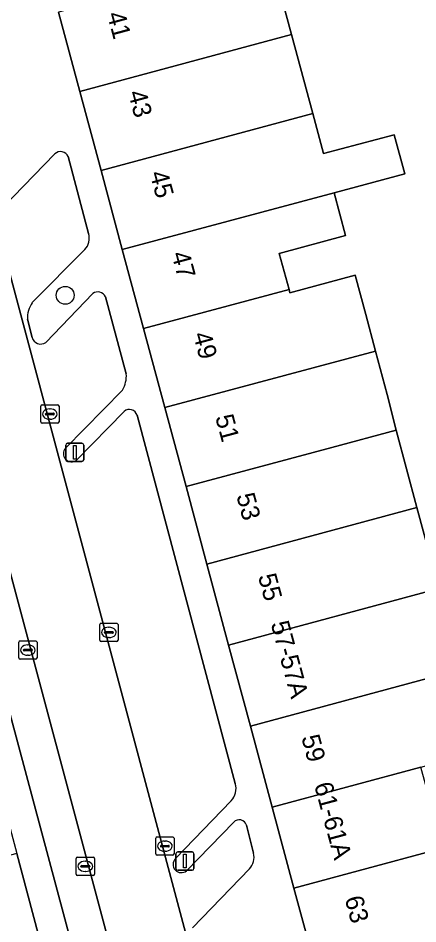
# Model space of a CAD drawing. Extents: x 162542 to 163147, y 380779 to 381521.
# Drawn here: x 162840.16 to 162861.99, y 380905.79 to 380955.25 of the extents above; entities that cross this region are included whole.
import ezdxf

# ---------------------------------------------------------------- set-up
doc = ezdxf.new("R2010")
doc.units = 0
for name, color, linetype in [('IMGEO_Boom', 7, 'Continuous'), ('IMGEO_Erf', 7, 'Continuous'), ('IMGEO_Kolk', 7, 'Continuous'), ('IMGEO_Lichtmast', 7, 'Continuous'), ('IMGEO_Pand', 7, 'Continuous'), ('IMGEO_Pand_nummerreeks', 7, 'Continuous'), ('IMGEO_Parkeervlak_open', 7, 'Continuous'), ('IMGEO_Rijbaan_lokaal_open', 7, 'Continuous'), ('IMGEO_Voetpad_open', 7, 'Continuous')]:
    doc.layers.add(name, color=color, linetype=linetype)

msp = doc.modelspace()

# ---------------------------------------------------------------- linework, layer by layer
at = {"layer": 'IMGEO_Boom'}
msp.add_circle((162842.731, 380940.11), 0.489, dxfattribs=at)
at = {"layer": 'IMGEO_Erf'}
msp.add_lwpolyline([(162853.93, 380958.674), (162855.093, 380954.347), (162856.253, 380950.03), (162856.84, 380947.847), (162860.7, 380948.881), (162861.273, 380946.748), (162857.414, 380945.714), (162858.043, 380943.376), (162854.424, 380942.402), (162854.955, 380940.428), (162855.003, 380940.25), (162858.568, 380941.209), (162859.147, 380939.057), (162859.682, 380937.066), (162860.321, 380934.692), (162860.805, 380932.74), (162861.942, 380928.518), (162863.134, 380924.097)], dxfattribs=at)
at = {"layer": 'IMGEO_Kolk'}
for p, q in [((162841.467, 380934.125), (162842.319, 380934.125)), ((162841.392, 380933.199), (162841.392, 380934.051)), ((162841.651, 380933.619), (162841.651, 380933.631)), ((162841.694, 380933.668), (162842.092, 380933.668)), ((162841.88, 380933.905), (162841.905, 380933.905)), ((162842.135, 380933.631), (162842.135, 380933.619)), ((162842.393, 380934.051), (162842.393, 380933.199)), ((162842.089, 380933.582), (162841.691, 380933.582)), ((162841.903, 380933.345), (162841.878, 380933.345)), ((162842.319, 380933.125), (162841.467, 380933.125)), ((162844.616, 380921.275), (162844.616, 380922.127)), ((162844.691, 380922.201), (162845.543, 380922.201)), ((162845.104, 380921.981), (162845.129, 380921.981)), ((162845.617, 380922.127), (162845.617, 380921.275)), ((162844.875, 380921.695), (162844.875, 380921.707)), ((162845.313, 380921.658), (162844.915, 380921.658)), ((162844.918, 380921.744), (162845.316, 380921.744)), ((162845.127, 380921.421), (162845.102, 380921.421)), ((162845.359, 380921.707), (162845.359, 380921.695)), ((162840.192, 380920.311), (162840.192, 380921.163)), ((162840.267, 380921.237), (162841.119, 380921.237)), ((162840.494, 380920.78), (162840.892, 380920.78)), ((162840.68, 380921.017), (162840.705, 380921.017)), ((162841.193, 380921.163), (162841.193, 380920.311)), ((162845.543, 380921.201), (162844.691, 380921.201)), ((162840.451, 380920.731), (162840.451, 380920.743)), ((162840.889, 380920.694), (162840.491, 380920.694)), ((162840.703, 380920.457), (162840.678, 380920.457)), ((162840.935, 380920.743), (162840.935, 380920.731)), ((162841.119, 380920.237), (162840.267, 380920.237)), ((162847.674, 380909.606), (162847.674, 380910.458)), ((162847.749, 380910.532), (162848.601, 380910.532)), ((162848.675, 380910.458), (162848.675, 380909.606)), ((162847.933, 380910.026), (162847.933, 380910.038)), ((162848.371, 380909.989), (162847.973, 380909.989)), ((162847.976, 380910.075), (162848.374, 380910.075)), ((162848.162, 380910.312), (162848.187, 380910.312)), ((162848.417, 380910.038), (162848.417, 380910.026)), ((162843.404, 380909.429), (162844.256, 380909.429)), ((162848.601, 380909.532), (162847.749, 380909.532)), ((162848.185, 380909.752), (162848.16, 380909.752)), ((162843.329, 380908.503), (162843.329, 380909.355)), ((162843.588, 380908.923), (162843.588, 380908.935)), ((162843.631, 380908.972), (162844.029, 380908.972)), ((162843.817, 380909.209), (162843.842, 380909.209)), ((162844.072, 380908.935), (162844.072, 380908.923)), ((162844.33, 380909.355), (162844.33, 380908.503)), ((162844.256, 380908.429), (162843.404, 380908.429)), ((162844.026, 380908.886), (162843.628, 380908.886)), ((162843.84, 380908.649), (162843.815, 380908.649))]:
    msp.add_line(p, q, dxfattribs=at)
for points in [[(162841.467, 380934.125), (162842.319, 380934.125)], [(162841.392, 380933.199), (162841.392, 380934.051)], [(162842.393, 380934.051), (162842.393, 380933.199)], [(162842.319, 380933.125), (162841.467, 380933.125)], [(162844.616, 380921.275), (162844.616, 380922.127)], [(162844.691, 380922.201), (162845.543, 380922.201)], [(162845.617, 380922.127), (162845.617, 380921.275)], [(162840.192, 380920.311), (162840.192, 380921.163)], [(162840.267, 380921.237), (162841.119, 380921.237)], [(162841.193, 380921.163), (162841.193, 380920.311)], [(162845.543, 380921.201), (162844.691, 380921.201)], [(162841.119, 380920.237), (162840.267, 380920.237)], [(162847.674, 380909.606), (162847.674, 380910.458)], [(162847.749, 380910.532), (162848.601, 380910.532)], [(162848.675, 380910.458), (162848.675, 380909.606)], [(162843.404, 380909.429), (162844.256, 380909.429)], [(162848.601, 380909.532), (162847.749, 380909.532)], [(162843.329, 380908.503), (162843.329, 380909.355)], [(162844.33, 380909.355), (162844.33, 380908.503)], [(162844.256, 380908.429), (162843.404, 380908.429)]]:
    msp.add_lwpolyline(points, dxfattribs=at)
for centre, radius, start, end in [((162841.469, 380934.049), 0.0765, 91.552, 178.448), ((162841.469, 380934.049), 0.0765, 91.552, 178.448), ((162842.317, 380934.049), 0.0765, 1.552, 88.448), ((162842.317, 380934.049), 0.0765, 1.552, 88.448), ((162841.691, 380933.628), 0.0403, 85.8775, 175.7526), ((162842.096, 380933.63), 0.0386, 1.7309, 96.639), ((162841.469, 380933.201), 0.0765, 181.552, 268.448), ((162841.469, 380933.201), 0.0765, 181.552, 268.448), ((162841.688, 380933.618), 0.0366, 178.938, 274.7102), ((162842.092, 380933.625), 0.043, 264.8664, 352.4533), ((162842.317, 380933.201), 0.0765, 271.552, 358.448), ((162842.317, 380933.201), 0.0765, 271.552, 358.448), ((162844.693, 380922.125), 0.0765, 91.552, 178.448), ((162844.693, 380922.125), 0.0765, 91.552, 178.448), ((162845.541, 380922.125), 0.0765, 1.552, 88.448), ((162845.541, 380922.125), 0.0765, 1.552, 88.448), ((162844.693, 380921.277), 0.0765, 181.552, 268.448), ((162844.693, 380921.277), 0.0765, 181.552, 268.448), ((162844.915, 380921.704), 0.0403, 85.8775, 175.7526), ((162844.912, 380921.694), 0.0366, 178.938, 274.7102), ((162845.316, 380921.701), 0.043, 264.8664, 352.4533), ((162845.32, 380921.706), 0.0386, 1.7309, 96.639), ((162845.541, 380921.277), 0.0765, 271.552, 358.448), ((162845.541, 380921.277), 0.0765, 271.552, 358.448), ((162840.269, 380921.161), 0.0765, 91.552, 178.448), ((162840.269, 380921.161), 0.0765, 91.552, 178.448), ((162840.491, 380920.74), 0.0403, 85.8775, 175.7526), ((162840.896, 380920.742), 0.0386, 1.7309, 96.639), ((162841.117, 380921.161), 0.0765, 1.552, 88.448), ((162841.117, 380921.161), 0.0765, 1.552, 88.448), ((162840.269, 380920.313), 0.0765, 181.552, 268.448), ((162840.269, 380920.313), 0.0765, 181.552, 268.448), ((162840.488, 380920.73), 0.0366, 178.938, 274.7102), ((162840.892, 380920.737), 0.043, 264.8664, 352.4533), ((162841.117, 380920.313), 0.0765, 271.552, 358.448), ((162841.117, 380920.313), 0.0765, 271.552, 358.448), ((162847.751, 380910.456), 0.0765, 91.552, 178.448), ((162847.751, 380910.456), 0.0765, 91.552, 178.448), ((162848.599, 380910.456), 0.0765, 1.552, 88.448), ((162848.599, 380910.456), 0.0765, 1.552, 88.448), ((162847.973, 380910.035), 0.0403, 85.8775, 175.7526), ((162847.97, 380910.025), 0.0366, 178.938, 274.7102), ((162848.374, 380910.032), 0.043, 264.8664, 352.4533), ((162848.378, 380910.037), 0.0386, 1.7309, 96.639), ((162843.406, 380909.353), 0.0765, 91.552, 178.448), ((162843.406, 380909.353), 0.0765, 91.552, 178.448), ((162844.254, 380909.353), 0.0765, 1.552, 88.448), ((162844.254, 380909.353), 0.0765, 1.552, 88.448), ((162847.751, 380909.608), 0.0765, 181.552, 268.448), ((162847.751, 380909.608), 0.0765, 181.552, 268.448), ((162848.599, 380909.608), 0.0765, 271.552, 358.448), ((162848.599, 380909.608), 0.0765, 271.552, 358.448), ((162843.628, 380908.932), 0.0403, 85.8775, 175.7526), ((162843.625, 380908.922), 0.0366, 178.938, 274.7102), ((162844.029, 380908.929), 0.043, 264.8664, 352.4533), ((162844.033, 380908.934), 0.0386, 1.7309, 96.639), ((162843.406, 380908.505), 0.0765, 181.552, 268.448), ((162843.406, 380908.505), 0.0765, 181.552, 268.448), ((162844.254, 380908.505), 0.0765, 271.552, 358.448), ((162844.254, 380908.505), 0.0765, 271.552, 358.448)]:
    msp.add_arc(centre, radius, start, end, dxfattribs=at)
for centre, major_axis, ratio, start_param, end_param in [((162841.879, 380933.625), (-0.387, 0.002), 0.722429, 4.712389, 7.853982), ((162841.904, 380933.625), (-0.39, 0.002), 0.717154, 1.570796, 4.712389), ((162845.103, 380921.701), (-0.387, 0.002), 0.722429, 4.712389, 7.853982), ((162845.128, 380921.701), (-0.39, 0.002), 0.717154, 1.570796, 4.712389), ((162840.679, 380920.737), (-0.387, 0.002), 0.722429, 4.712389, 7.853982), ((162840.704, 380920.737), (-0.39, 0.002), 0.717154, 1.570796, 4.712389), ((162848.161, 380910.032), (-0.387, 0.002), 0.722429, 4.712389, 7.853982), ((162848.186, 380910.032), (-0.39, 0.002), 0.717154, 1.570796, 4.712389), ((162843.816, 380908.929), (-0.387, 0.002), 0.722429, 4.712389, 7.853982), ((162843.841, 380908.929), (-0.39, 0.002), 0.717154, 1.570796, 4.712389)]:
    msp.add_ellipse(centre, major_axis=major_axis, ratio=ratio, start_param=start_param, end_param=end_param, dxfattribs=at)
at = {"layer": 'IMGEO_Lichtmast'}
for p, q in [((162842.757, 380931.135), (162842.757, 380931.935)), ((162842.757, 380931.935), (162842.757, 380931.135)), ((162842.857, 380932.035), (162843.647, 380932.035)), ((162843.647, 380932.035), (162842.857, 380932.035)), ((162843.747, 380931.935), (162843.747, 380931.135)), ((162843.747, 380931.135), (162843.747, 380931.935)), ((162843.647, 380931.035), (162842.857, 380931.035)), ((162842.857, 380931.035), (162843.647, 380931.035)), ((162848.774, 380908.815), (162848.774, 380909.615)), ((162848.774, 380909.615), (162848.774, 380908.815)), ((162848.874, 380909.715), (162849.664, 380909.715)), ((162849.664, 380909.715), (162848.874, 380909.715)), ((162849.764, 380909.615), (162849.764, 380908.815)), ((162849.764, 380908.815), (162849.764, 380909.615)), ((162849.664, 380908.715), (162848.874, 380908.715)), ((162848.874, 380908.715), (162849.664, 380908.715))]:
    msp.add_line(p, q, dxfattribs=at)
for points in [[(162843.177, 380931.91), (162843.327, 380931.91), (162843.327, 380931.16), (162843.177, 380931.16), (162843.177, 380931.91)], [(162849.194, 380909.59), (162849.344, 380909.59), (162849.344, 380908.84), (162849.194, 380908.84), (162849.194, 380909.59)]]:
    msp.add_lwpolyline(points, dxfattribs=at)
for centre, start, end in [((162842.857, 380931.935), 90, 180), ((162842.857, 380931.935), 90, 180), ((162843.647, 380931.935), 0, 90), ((162843.647, 380931.935), 360, 90), ((162842.857, 380931.135), 180, 270), ((162842.857, 380931.135), 180, 270), ((162843.647, 380931.135), 270, 0), ((162843.647, 380931.135), 270, 0), ((162848.874, 380909.615), 90, 180), ((162848.874, 380909.615), 90, 180), ((162849.664, 380909.615), 0, 90), ((162849.664, 380909.615), 360, 90), ((162848.874, 380908.815), 180, 270), ((162848.874, 380908.815), 180, 270), ((162849.664, 380908.815), 270, 0), ((162849.664, 380908.815), 270, 0)]:
    msp.add_arc(centre, 0.1, start, end, dxfattribs=at)
at = {"layer": 'IMGEO_Pand'}
for points in [[(162842.365, 380955.565), (162843.526, 380951.248), (162855.093, 380954.347), (162853.93, 380958.674)], [(162843.526, 380951.248), (162844.687, 380946.931), (162856.253, 380950.03), (162855.093, 380954.347)], [(162844.687, 380946.931), (162845.847, 380942.615), (162857.414, 380945.714), (162861.273, 380946.748), (162860.7, 380948.881), (162856.84, 380947.847), (162856.253, 380950.03)], [(162857.414, 380945.714), (162845.847, 380942.615), (162847.008, 380938.298), (162854.955, 380940.428), (162854.424, 380942.402), (162858.043, 380943.376)], [(162859.682, 380937.066), (162859.147, 380939.057), (162858.568, 380941.209), (162855.003, 380940.25), (162854.955, 380940.428), (162847.008, 380938.298), (162848.169, 380933.981)], [(162860.321, 380934.692), (162859.682, 380937.066), (162848.169, 380933.981), (162849.329, 380929.665), (162857.286, 380931.792), (162860.805, 380932.74)], [(162861.942, 380928.518), (162860.805, 380932.74), (162857.286, 380931.792), (162849.329, 380929.665), (162850.467, 380925.433)], [(162851.656, 380921.011), (162863.134, 380924.097), (162861.942, 380928.518), (162850.467, 380925.433)], [(162864.325, 380919.675), (162863.134, 380924.097), (162851.656, 380921.011), (162852.845, 380916.589)], [(162864.325, 380919.675), (162852.845, 380916.589), (162854.034, 380912.167), (162862.161, 380914.352), (162865.516, 380915.254)], [(162866.017, 380913.395), (162862.661, 380912.493), (162862.161, 380914.352), (162854.034, 380912.167), (162855.223, 380907.745), (162866.707, 380910.832)], [(162863.731, 380907.608), (162867.316, 380908.572), (162866.707, 380910.832), (162855.223, 380907.745), (162856.358, 380903.525), (162856.414, 380903.323), (162863.302, 380905.175), (162864.044, 380905.374), (162863.99, 380905.575), (162864.259, 380905.646)], [(162841.258, 380905.238), (162840.083, 380909.627), (162832.165, 380907.529), (162832.717, 380905.466), (162829.113, 380904.502), (162829.742, 380902.151)]]:
    msp.add_lwpolyline(points, close=True, dxfattribs=at)
at = {"layer": 'IMGEO_Parkeervlak_open'}
for points in [[(162845.249, 380904.323), (162833.101, 380949.771)], [(162831.307, 380948.599), (162843.131, 380904.495)], [(162842.17, 380947.83), (162839.32, 380944.897)], [(162844.002, 380943.486), (162842.894, 380947.688)], [(162838.69, 380945.047), (162849.452, 380904.763)], [(162840.934, 380939.709), (162843.801, 380942.609)], [(162844.244, 380940.217), (162841.666, 380937.542)], [(162846.064, 380935.821), (162844.923, 380940.024)], [(162840.929, 380937.81), (162840.679, 380938.801)], [(162842.75, 380931.767), (162845.853, 380934.937)], [(162845.95, 380933.772), (162843.354, 380931.101)], [(162852.015, 380913.45), (162846.658, 380933.566)], [(162848.757, 380909.349), (162851.793, 380912.507)], [(162851.934, 380911.339), (162849.355, 380908.684)], [(162853.009, 380909.647), (162852.631, 380911.18)], [(162849.683, 380905.576), (162852.789, 380908.797)]]:
    msp.add_lwpolyline(points, dxfattribs=at)
for centre, radius, start, end in [((162842.482, 380947.502), 0.453, 24.3007, 133.5058), ((162843.185, 380943.212), 0.862, 315.623, 18.5596), ((162844.502, 380939.834), 0.462, 24.2886, 123.9767), ((162841.984, 380938.924), 1.31, 143.2212, 185.4054), ((162841.386, 380937.918), 0.469, 193.3175, 306.7163), ((162844.658, 380935.69), 1.413, 327.8096, 5.3411), ((162846.234, 380933.43), 0.445, 17.8033, 129.7509), ((162843.083, 380931.462), 0.451, 137.4932, 306.917), ((162851.122, 380913.163), 0.938, 315.6745, 17.831), ((162852.236, 380911.056), 0.414, 17.3703, 136.9288), ((162852.205, 380909.401), 0.84, 313.9883, 16.9896), ((162849.071, 380909.03), 0.448, 134.5742, 309.3526)]:
    msp.add_arc(centre, radius, start, end, dxfattribs=at)
at = {"layer": 'IMGEO_Rijbaan_lokaal_open'}
msp.add_lwpolyline([(162833.101, 380949.771), (162845.249, 380904.323), (162845.265, 380904.285), (162849.544, 380904.353), (162849.452, 380904.763), (162838.69, 380945.047)], dxfattribs=at)
at = {"layer": 'IMGEO_Voetpad_open'}
for points in [[(162827.242, 380957.606), (162828.387, 380953.331), (162829.557, 380948.959), (162830.727, 380944.587), (162831.923, 380940.118), (162833.067, 380935.843), (162834.237, 380931.47), (162835.407, 380927.099), (162836.578, 380922.726), (162837.741, 380918.379), (162838.912, 380914.003), (162840.083, 380909.627), (162841.258, 380905.238)], [(162856.358, 380903.525), (162855.223, 380907.745), (162854.034, 380912.167), (162852.845, 380916.589), (162851.656, 380921.011), (162850.467, 380925.433), (162849.329, 380929.665), (162848.169, 380933.981), (162847.008, 380938.298), (162845.847, 380942.615), (162844.687, 380946.931), (162843.526, 380951.248), (162842.365, 380955.565)], [(162843.131, 380904.495), (162831.307, 380948.599)], [(162839.32, 380944.897), (162842.17, 380947.83)], [(162842.894, 380947.688), (162844.002, 380943.486)], [(162843.801, 380942.609), (162840.934, 380939.709)], [(162841.666, 380937.542), (162844.244, 380940.217)], [(162844.923, 380940.024), (162846.064, 380935.821)], [(162840.679, 380938.801), (162840.929, 380937.81)], [(162845.853, 380934.937), (162842.75, 380931.767)], [(162843.354, 380931.101), (162845.95, 380933.772)], [(162846.658, 380933.566), (162852.015, 380913.45)], [(162851.793, 380912.507), (162848.757, 380909.349)], [(162849.355, 380908.684), (162851.934, 380911.339)], [(162852.631, 380911.18), (162853.009, 380909.647)], [(162852.789, 380908.797), (162849.683, 380905.576)]]:
    msp.add_lwpolyline(points, dxfattribs=at)
for centre, radius, start, end in [((162842.482, 380947.502), 0.453, 24.3007, 133.5058), ((162843.185, 380943.212), 0.862, 315.623, 18.5596), ((162844.502, 380939.834), 0.462, 24.2886, 123.9767), ((162841.984, 380938.924), 1.31, 143.2212, 185.4054), ((162841.386, 380937.918), 0.469, 193.3175, 306.7163), ((162844.658, 380935.69), 1.413, 327.8096, 5.3411), ((162846.234, 380933.43), 0.445, 17.8033, 129.7509), ((162843.083, 380931.462), 0.451, 137.4932, 306.917), ((162851.122, 380913.163), 0.938, 315.6745, 17.831), ((162852.236, 380911.056), 0.414, 17.3703, 136.9288), ((162852.205, 380909.401), 0.84, 313.9883, 16.9896), ((162849.071, 380909.03), 0.448, 134.5742, 309.3526)]:
    msp.add_arc(centre, radius, start, end, dxfattribs=at)

# ---------------------------------------------------------------- texts
at = {"layer": 'IMGEO_Pand_nummerreeks'}
for s, rotation, p in [('41', 285.0501, (162845.002, 380955.464)), ('43', 285.0501, (162846.156, 380951.174)), ('45', 285.0501, (162847.339, 380946.774)), ('47', 285.0501, (162848.522, 380942.375)), ('49', 285.0501, (162849.705, 380937.975)), ('51', 285.0514, (162850.917, 380933.466)), ('53', 285.0501, (162852.071, 380929.176)), ('55', 285.0501, (162853.254, 380924.776)), ('57-57A', 285.1435, (162853.948, 380922.188)), ('59', 285.0514, (162855.62, 380915.977)), ('61-61A', 285.0514, (162856.316, 380913.385)), ('63', 285.0514, (162857.986, 380907.178))]:
    msp.add_text(s, height=1, rotation=rotation, dxfattribs=at).set_placement(p)

doc.saveas('drawing.dxf')
